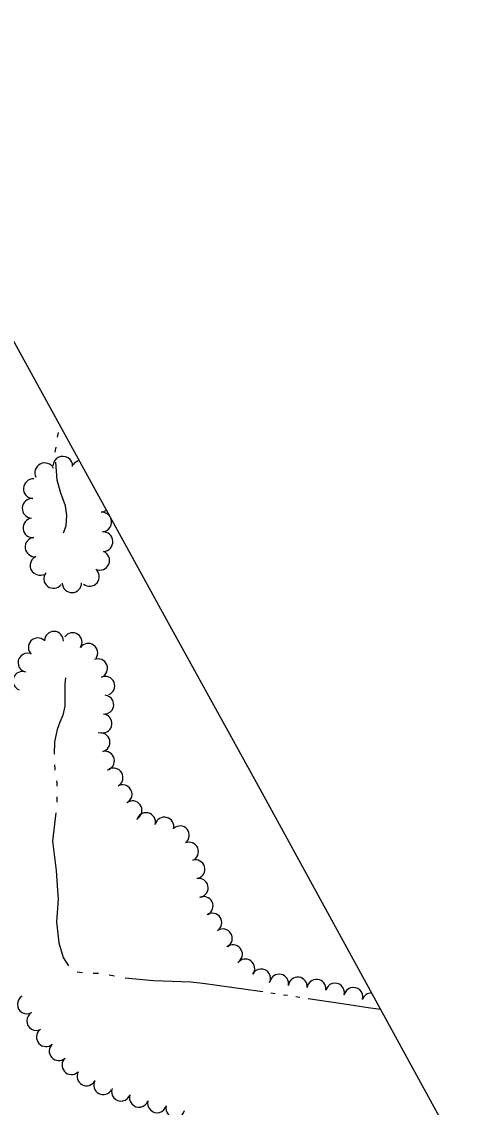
# Model space of a CAD drawing. Extents: x 589250 to 1188077, y 162953 to 363065.
# Drawn here: x 594769.6 to 594943.7, y 165591.2 to 166010.8 of the extents above; entities that cross this region are included whole.
import ezdxf

# ---------------------------------------------------------------- set-up
doc = ezdxf.new("R2010")
doc.units = 0
for name, color, linetype in [('E_LAND_TreeLine_P', 7, 'Continuous'), ('E_MAP_Limits', 7, 'Continuous'), ('E_WTR_FlowLine', 7, 'Continuous')]:
    doc.layers.add(name, color=color, linetype=linetype)

msp = doc.modelspace()

# ---------------------------------------------------------------- linework, layer by layer
at = {"layer": 'E_LAND_TreeLine_P'}
for centre, radius, start, end in [((594785.46, 165839), 3.81, 357.8819, 177.8819), ((594792.68, 165837.44), 3.81, 103.035, 147.66), ((594778.48, 165836.44), 3.81, 27.0601, 207.0601), ((594774.07, 165830.29), 3.81, 86.7146, 266.7146), ((594773.63, 165822.69), 3.81, 86.7146, 266.7146), ((594800.08, 165825.04), 3.81, 273.5112, 306.678), ((594800.54, 165817.43), 3.81, 36.2832, 93.5112), ((594773.83, 165815.17), 3.74, 96.4718, 276.4718), ((594800.54, 165817.43), 3.81, 273.5112, 21.3129), ((594801.01, 165809.83), 3.81, 273.5112, 93.5112), ((594774.68, 165807.75), 3.74, 96.4718, 276.4718), ((594776.59, 165800.62), 3.74, 113.97, 293.97), ((594799.79, 165802.58), 3.74, 247.0473, 67.0473), ((594795.84, 165796.34), 3.74, 230.1642, 50.1642), ((594781.85, 165795.55), 3.74, 142.6903, 322.6903), ((594788.99, 165793.89), 3.74, 181.3501, 1.3501), ((594782.04, 165771.48), 3.66, 358.8053, 178.8053), ((594789.25, 165770.98), 3.66, 325.5124, 145.5124), ((594775.83, 165768.95), 3.66, 46.3501, 226.3501), ((594795.29, 165766.83), 3.66, 325.5124, 145.5124), ((594771.83, 165763.05), 3.66, 75.2058, 255.2058), ((594799.09, 165760.87), 3.66, 292.3876, 112.3876), ((594769.91, 165755.99), 3.66, 69.8091, 249.8091), ((594801.88, 165754.1), 3.66, 292.3876, 112.3876), ((594801.49, 165746.83), 3.66, 265.1466, 85.1466), ((594800.79, 165739.54), 3.66, 263.9187, 83.9187), ((594800.05, 165732.26), 3.66, 283.5506, 103.5506), ((594801.76, 165725.14), 3.66, 283.5506, 103.5506), ((594805.08, 165718.66), 3.66, 300.0899, 120.0899), ((594808.59, 165712.22), 3.66, 297.9151, 117.9151), ((594812.4, 165705.99), 3.66, 305.9424, 125.9424), ((594817.62, 165701.43), 3.66, 346.355, 166.355), ((594824.74, 165699.7), 3.66, 346.355, 166.355), ((594830.69, 165696.31), 3.64, 309.9675, 129.9675), ((594834.25, 165690.03), 3.64, 293.1344, 113.1344), ((594836.72, 165683.19), 3.64, 286.7551, 106.7551), ((594838.02, 165676.03), 3.64, 282.6429, 102.6429), ((594839.88, 165669.02), 3.64, 296.7407, 116.7407), ((594843.27, 165662.58), 3.64, 303.7136, 123.7136), ((594847.31, 165656.51), 3.64, 302.0685, 122.0685), ((594851.22, 165650.37), 3.64, 309.5668, 129.5668), ((594855.98, 165644.87), 3.64, 323.2859, 143.2859), ((594862.12, 165641.02), 3.64, 333.9831, 153.9831), ((594869.07, 165639.01), 3.64, 348.4256, 168.4256), ((594876.27, 165637.89), 3.64, 353.3057, 173.3057), ((594883.5, 165637.04), 3.64, 353.3057, 173.3057), ((594890.63, 165635.57), 3.64, 346.7727, 166.7727), ((594897.72, 165633.9), 3.64, 346.7727, 166.7727), ((594771.59, 165630.99), 3.66, 119.6081, 299.6081), ((594904.69, 165631.78), 3.64, 88.6016, 162.898), ((594775.21, 165624.62), 3.66, 119.6081, 299.6081), ((594778.96, 165618.35), 3.66, 132.3359, 312.3359), ((594783.89, 165612.94), 3.66, 132.3359, 312.3359), ((594788.83, 165607.52), 3.66, 132.3359, 312.3359), ((594794.61, 165603.2), 3.66, 151.8742, 331.8742), ((594801.07, 165599.75), 3.66, 151.8742, 331.8742), ((594807.96, 165597.27), 3.66, 161.2375, 341.2375), ((594814.89, 165594.91), 3.66, 161.2375, 341.2375), ((594821.9, 165592.79), 3.66, 164.9097, 344.9097), ((594828.97, 165590.88), 3.66, 164.9097, 344.9097)]:
    msp.add_arc(centre, radius, start, end, dxfattribs=at)
at = {"layer": 'E_MAP_Limits'}
for p, q in [((594698.56, 166010.79), (594826.1, 165778.78)), ((594826.1, 165778.78), (594861.6, 165714.35)), ((594861.6, 165714.35), (594961.12, 165532.44))]:
    msp.add_line(p, q, dxfattribs=at)
at = {"layer": 'E_WTR_FlowLine'}
for p, q in [((594783.49, 165850.16), (594783.81, 165852.07)), ((594782.55, 165844.43), (594782.86, 165846.34)), ((594783.33, 165833.57), (594782.79, 165840.57)), ((594784.74, 165828.57), (594783.33, 165833.57)), ((594786.46, 165823.7), (594784.74, 165828.57)), ((594787.08, 165819.98), (594786.46, 165823.7)), ((594786.75, 165815.93), (594787.08, 165819.98)), ((594785.75, 165813.25), (594786.75, 165815.93)), ((594786.3, 165754.71), (594786.28, 165751.16)), ((594786.47, 165757.16), (594786.3, 165754.71)), ((594786.29, 165749.09), (594786.25, 165746.19)), ((594786.28, 165751.16), (594786.29, 165749.09)), ((594786.25, 165746.19), (594785.51, 165742.77)), ((594785.51, 165742.77), (594784.32, 165740.02)), ((594783.32, 165737.17), (594782.32, 165732.49)), ((594784.32, 165740.02), (594783.32, 165737.17)), ((594782.32, 165732.49), (594782.09, 165727.71)), ((594782.21, 165723.57), (594782.35, 165721.93)), ((594782.35, 165721.93), (594782.41, 165721.5)), ((594783, 165717.39), (594783.12, 165716.55)), ((594783.12, 165716.55), (594783.14, 165715.33)), ((594783.19, 165711.17), (594783.22, 165709.1)), ((594782.81, 165704.97), (594781.49, 165694.01)), ((594781.49, 165694.01), (594782.95, 165682.78)), ((594782.95, 165682.78), (594783.45, 165675.05)), ((594783.45, 165675.05), (594783.67, 165671.67)), ((594783.67, 165671.67), (594783, 165662.87)), ((594783, 165662.87), (594783.98, 165654.72)), ((594783.98, 165654.72), (594785.68, 165649.17)), ((594785.68, 165649.17), (594787.7, 165645.86)), ((594791.04, 165643.59), (594793.11, 165643.35)), ((594797.25, 165643.09), (594799.32, 165643.01)), ((594803.43, 165642.47), (594805.46, 165642.04)), ((594809.52, 165641.19), (594820.53, 165640.2)), ((594820.53, 165640.2), (594835, 165639.67)), ((594835, 165639.67), (594839.54, 165639.13)), ((594839.54, 165639.13), (594861.72, 165636.09)), ((594861.72, 165636.09), (594862.72, 165635.94)), ((594865.91, 165635.46), (594867.51, 165635.22)), ((594870.7, 165634.74), (594872.3, 165634.5)), ((594875.49, 165634.02), (594877.08, 165633.78)), ((594880.28, 165633.3), (594893.46, 165631.32)), ((594893.46, 165631.32), (594903.41, 165629.83)), ((594903.41, 165629.83), (594908.24, 165629.11))]:
    msp.add_line(p, q, dxfattribs=at)

doc.saveas('drawing.dxf')
